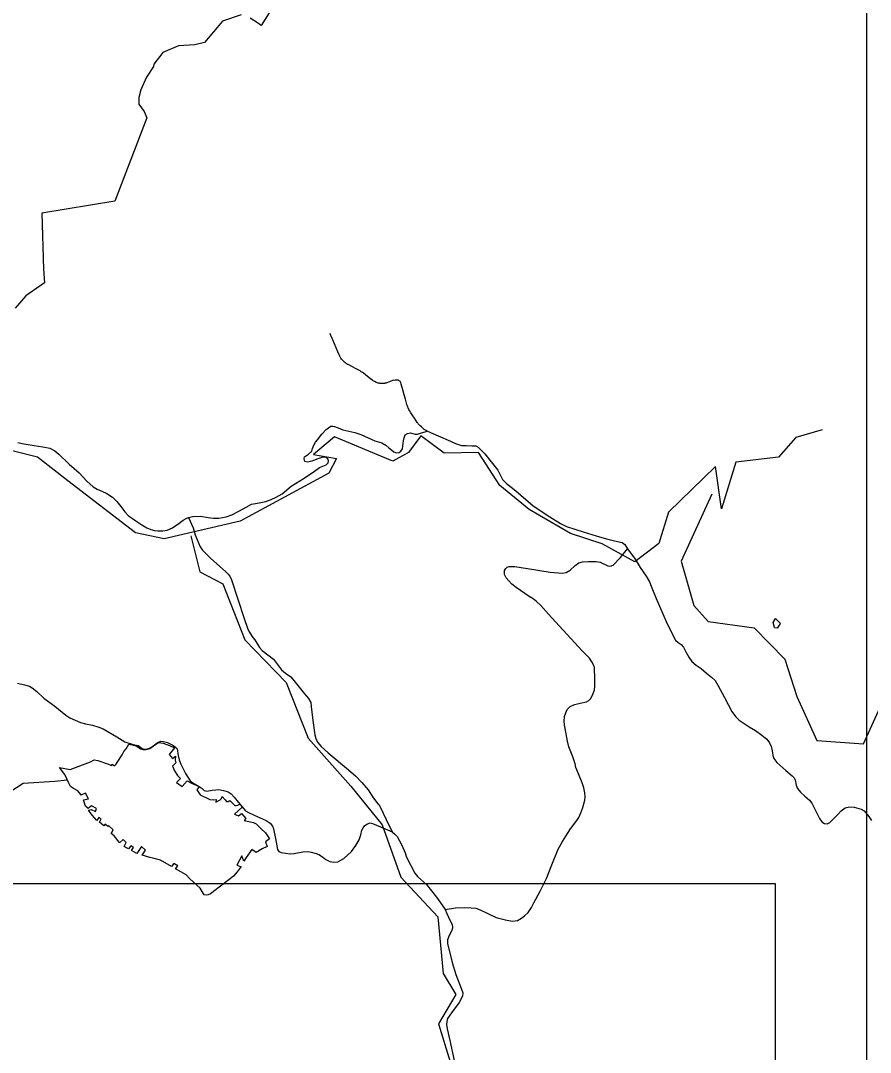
# Model space of a CAD drawing. Extents: x -789162 to -606354, y -1062736 to -945481.
# Drawn here: x -678411 to -673868, y -976877 to -971363 of the extents above; entities that cross this region are included whole.
import ezdxf

# ---------------------------------------------------------------- set-up
doc = ezdxf.new("R2010")
doc.units = 0
for name, color, linetype in [('_Rámeček', 7, 'Continuous'), ('_SIRSI VZTAHY_CYKLOTRASY MISTNI S', 7, 'Continuous'), ('_SIRSI VZTAHY_OP vodnich zdroju II stupne', 7, 'Continuous'), ('_SIRSI VZTAHY_SILNICE III TRIDY_STAV', 7, 'Continuous'), ('_SIRSI VZTAHY_USES_RBC_S', 7, 'Continuous'), ('_SIRSI VZTAHY_USES_RBK_S', 7, 'Continuous')]:
    doc.layers.add(name, color=color, linetype=linetype)

msp = doc.modelspace()

# ---------------------------------------------------------------- linework, layer by layer
at = {"layer": '_Rámeček'}
msp.add_lwpolyline([(-673887.2, -995977.3), (-673887.2, -966277.3), (-694887.2, -966277.3), (-694887.2, -995977.3)], close=True, dxfattribs=at)
msp.add_lwpolyline([(-674375.7, -995477.3), (-674375.7, -975976.1), (-694376.9, -975976.1), (-694376.9, -995477.3)], dxfattribs=at)
at = {"layer": '_SIRSI VZTAHY_CYKLOTRASY MISTNI S'}
for points in [[(-674124.9, -973550.5), (-674265.6, -973591.6), (-674359.4, -973695.2), (-674588, -973722.6), (-674664.2, -973972.9), (-674695.5, -973746.1), (-674947.6, -973990.5), (-674998.4, -974156.7), (-675127.4, -974254.5), (-675301.3, -974158.7), (-675471.3, -974103.9), (-675692.1, -973974.9), (-675848.5, -973847.8), (-675963.7, -973671.8), (-676147.4, -973673.7), (-676270.5, -973581.8), (-676337, -973670.8), (-676420.6, -973718), (-676733.3, -973587), (-676844.7, -973680.8), (-676721.6, -973702.3), (-676762.6, -973780.6), (-677237.5, -974038.7), (-677643.9, -974132.5), (-677796.4, -974101.2), (-678157.9, -973821.6), (-678321.5, -973695), (-678578, -973631.9)], [(-674715.1, -973893), (-674879.3, -974252.4), (-674810.9, -974488.5), (-674735.6, -974574), (-674489.4, -974608.2), (-674325.3, -974775.9), (-674260.3, -974974.4), (-674154.3, -975210.5), (-673904.6, -975227.6), (-673815.7, -975032.6), (-673685.8, -975039.4), (-673685.8, -975207.1), (-673706.3, -975412.4), (-673641.3, -975559.5), (-673552.4, -975614.3), (-673497.7, -975535.6), (-673521.6, -975415.8), (-673378, -975586.9), (-673162.6, -975631.4), (-672666.7, -975740.9)], [(-677500.3, -974117.2), (-677452.4, -974308.8), (-677329.3, -974373.8), (-677213, -974671.5), (-676990.7, -974900.8), (-676874.5, -975198.5), (-676645.3, -975455.2), (-676477.8, -975660.5), (-676378.6, -975941.1), (-676180.3, -976153.2), (-676152, -976455.2), (-676083.6, -976568.1), (-676176, -976725.6), (-676114.4, -976927.5), (-676073.4, -977115.7), (-676199.9, -977208), (-676204.2, -977533.8), (-676108.4, -977629.6), (-676053.7, -978002.6), (-676108.4, -978471.4), (-676183.7, -978649.3), (-676276.5, -978831.7)]]:
    msp.add_lwpolyline(points, dxfattribs=at)
at = {"layer": '_SIRSI VZTAHY_OP vodnich zdroju II stupne'}
for points in [[(-677081.5, -971320.5), (-677124.1, -971388.7), (-677138.4, -971377.3), (-677183.8, -971348.9)], [(-677232.2, -971331.8), (-677331.7, -971366), (-677428.4, -971479.7), (-677479.5, -971491.1), (-677567.7, -971496.7), (-677650.1, -971533.7), (-677699.5, -971595.7), (-677701.2, -971608.4), (-677738.6, -971664.1), (-677769.1, -971732), (-677779.8, -971773.2), (-677779, -971808.3), (-677750, -971847.9), (-677736.4, -971882.7), (-677907.1, -972326.9), (-678297.2, -972390.9), (-678289, -972691.1), (-678282.8, -972763.6), (-678382.3, -972834.4), (-678439.7, -972900.2)]]:
    msp.add_lwpolyline(points, dxfattribs=at)
msp.add_lwpolyline([(-674374.2, -974558.6), (-674373.3, -974559.6), (-674349.1, -974585.6), (-674351.1, -974588.9), (-674365.4, -974610.4), (-674378.1, -974608.6), (-674380.7, -974606.5), (-674388.4, -974580)], close=True, dxfattribs=at)
at = {"layer": '_SIRSI VZTAHY_SILNICE III TRIDY_STAV'}
for points in [[(-676235.5, -973557.3), (-676246.2, -973551.8), (-676249.9, -973549.5), (-676253.2, -973547.3), (-676258.6, -973543), (-676268.4, -973534.5), (-676274.4, -973529.2), (-676278.9, -973524.7), (-676285.9, -973516.9), (-676288, -973514.4), (-676291.6, -973509.7), (-676296.7, -973502.1), (-676305.8, -973488.2), (-676317.7, -973469.4), (-676324.5, -973458.8), (-676331.6, -973447), (-676334.7, -973441.7), (-676339.4, -973432.4), (-676341.2, -973427.9), (-676343.2, -973422.4), (-676344.2, -973418.9), (-676345.5, -973414.6), (-676353.6, -973385.7), (-676360.3, -973362.1), (-676367.6, -973336.4), (-676375.9, -973305.8), (-676378.5, -973298.5), (-676380.7, -973294.1), (-676383.6, -973290.4), (-676386.8, -973287.8), (-676388.4, -973286.8), (-676389.8, -973286.1), (-676392.3, -973285), (-676395, -973284.2), (-676397.5, -973283.7), (-676399.8, -973283.6), (-676401.8, -973283.7), (-676404.4, -973283.8), (-676408.4, -973284.3), (-676419.6, -973286.2), (-676422.7, -973286.9), (-676426.1, -973287.9), (-676435.8, -973291.3), (-676452.2, -973298), (-676456.7, -973299.5), (-676460.2, -973300.5), (-676462.9, -973301.2), (-676465.9, -973301.9), (-676469.3, -973302.4), (-676471.9, -973302.6), (-676474.5, -973302.7), (-676480.1, -973302.8), (-676483.5, -973302.8), (-676487.2, -973302.4), (-676490.6, -973301.9), (-676494.5, -973301.2), (-676499.6, -973300), (-676504.6, -973298.5), (-676507.4, -973297.6), (-676510.6, -973296.3), (-676514.8, -973294), (-676518.6, -973291.9), (-676521.7, -973290), (-676525.9, -973287.1), (-676529.5, -973284.6), (-676538.4, -973278.1), (-676567.7, -973255.6), (-676578.5, -973247.4), (-676582.6, -973244.2), (-676589.7, -973239.1), (-676593.4, -973236.4), (-676596.4, -973234.6), (-676606, -973229.1), (-676617, -973223.5), (-676660, -973201.4), (-676663, -973199.7), (-676666.6, -973197.5), (-676669.7, -973195.4), (-676672.4, -973193.5), (-676674.7, -973191.8), (-676679.2, -973188.3), (-676683.3, -973184.7), (-676690.3, -973177.3), (-676692.2, -973175.1), (-676694.7, -973172), (-676699, -973166), (-676700.9, -973163.1), (-676702.7, -973159.6), (-676708, -973148.9), (-676715, -973133.7), (-676742.5, -973069), (-676745.4, -973061.5), (-676750.5, -973048.9), (-676751.8, -973045.7), (-676755.4, -973035.7)], [(-677512.6, -974017.6), (-677492.6, -974013.7), (-677449.7, -974011.1), (-677409.1, -974017.6), (-677380.2, -974021.3), (-677350.5, -974021.1), (-677312.3, -974014), (-677281.8, -974004), (-677241.2, -973982.9), (-677205.6, -973963.2), (-677176.3, -973947.8), (-677155.4, -973943.1), (-677126.2, -973938), (-677099.1, -973932.2), (-677071.6, -973921.4), (-677044.3, -973910.5), (-677012.8, -973892.4), (-676963.7, -973851.3), (-676894.3, -973807.5), (-676840, -973770), (-676813.2, -973751.5), (-676777.3, -973737.4), (-676766, -973726.1), (-676765.3, -973715.6), (-676767.8, -973704.1), (-676779.6, -973696.8), (-676795.9, -973696), (-676821.5, -973704.4), (-676853.8, -973717.8), (-676875.9, -973722.9), (-676890.9, -973718.2), (-676895.9, -973705.4), (-676893.5, -973693.6), (-676871.2, -973679), (-676853.8, -973664.4), (-676849.6, -973648.8), (-676842.6, -973631.4), (-676835, -973615.3), (-676824.4, -973602.6), (-676800.8, -973573.4), (-676778, -973548.7), (-676751.9, -973530.9), (-676742.4, -973529.5), (-676733, -973531.7), (-676713.4, -973539.8), (-676688.2, -973549.6), (-676624.2, -973563.4), (-676591.3, -973574.1), (-676516.4, -973608.3), (-676479.5, -973620.1), (-676457.7, -973631), (-676441.7, -973645.9), (-676426.4, -973659), (-676415.2, -973668.1), (-676402.1, -973672.1), (-676387.6, -973671), (-676377.5, -973664.1), (-676368.5, -973651.3), (-676366.5, -973622.4), (-676363.5, -973608.4), (-676360.5, -973592.4), (-676355.6, -973576.8), (-676342.9, -973568.6), (-676326.9, -973566.6), (-676301.5, -973573.5), (-676288.4, -973572.7), (-676273.9, -973568.4), (-676255.3, -973562.6), (-676235.5, -973557.3), (-676178, -973581.6), (-676113.4, -973610.2), (-676086.6, -973623), (-676053.2, -973633.4), (-676028.1, -973633.4), (-675998.5, -973635.6), (-675978.1, -973635.3), (-675965.4, -973642.8), (-675929.2, -973678.3), (-675895, -973720.5), (-675860, -973764.6), (-675845.8, -973793.1), (-675834.9, -973816.1), (-675813.7, -973836.4), (-675763.2, -973876.1), (-675671.3, -973955.4), (-675582, -974015.3), (-675525.4, -974050.4), (-675491.6, -974066.1), (-675404.2, -974094.6), (-675333.7, -974115.9), (-675279.4, -974132.2), (-675236.6, -974143.7), (-675195.2, -974152.5), (-675180.8, -974163.3), (-675166.6, -974186.4)], [(-678426.2, -973617.4), (-678402.1, -973622.3), (-678338.3, -973633.4), (-678292.4, -973640.9), (-678255.3, -973648.6), (-678228.1, -973662.6), (-678206.9, -973679.3), (-678151.1, -973733.8), (-678098.1, -973779.2), (-678056.4, -973823.4), (-678024, -973855.1), (-678001.7, -973866.6), (-677977, -973877.7), (-677950.3, -973890.2), (-677920.6, -973909.2), (-677896.3, -973932.2), (-677874.6, -973959.5), (-677853.4, -973987.6), (-677833.7, -974009.9), (-677813.7, -974023.5), (-677794.4, -974036.7), (-677762.4, -974057.9), (-677736.7, -974074.3), (-677714.8, -974083.3), (-677695.7, -974088.1), (-677676.6, -974089.7), (-677651.5, -974089.7), (-677627.1, -974085.3), (-677599.4, -974073.8), (-677562.8, -974048.3), (-677542.5, -974033), (-677526.4, -974023.8), (-677512.6, -974017.6)], [(-677512.6, -974017.6), (-677488.1, -974074.4), (-677477.1, -974110.7), (-677460.1, -974154.2), (-677450.6, -974175.2), (-677438.3, -974192.4), (-677421.2, -974210.5), (-677395.7, -974235.5), (-677314.4, -974308), (-677302.2, -974320.8), (-677292, -974332.6), (-677283.3, -974351.5), (-677215, -974558.6), (-677197.5, -974610.8), (-677189.7, -974629.3), (-677169.6, -974659.4), (-677158.8, -974672.4), (-677134.1, -974713.2), (-677118.7, -974729.2), (-677059.6, -974776.5), (-677048.7, -974789.1), (-677015.6, -974832.1), (-676995.1, -974850.3), (-676965.6, -974870.9), (-676936.8, -974906.7), (-676893.1, -974960.4), (-676871.9, -974986.6), (-676860.2, -975007.5), (-676857.5, -975028.2), (-676849, -975104), (-676837.3, -975180.2), (-676832.1, -975199.6), (-676824.4, -975219.7), (-676804.6, -975242.9), (-676767.2, -975276.9), (-676658.4, -975367.2), (-676618.4, -975401.6), (-676587.6, -975434), (-676553, -975474.7), (-676528.7, -975513.3), (-676507.7, -975540.3), (-676491.2, -975561.3), (-676438.8, -975670.2), (-676424.5, -975696), (-676424.5, -975699.4)], [(-676141.8, -976113.3), (-676086.2, -976105.1), (-676037.7, -976103.8), (-676002.5, -976104), (-675977.4, -976106.9), (-675953.4, -976115), (-675869, -976157.3), (-675811.8, -976171.2), (-675780, -976175.7), (-675753.8, -976171.7), (-675733.5, -976160.4), (-675716.8, -976148), (-675698.3, -976129.4), (-675680.3, -976102.7), (-675666.9, -976077.4), (-675632.9, -976015.9), (-675599.6, -975948.4), (-675571.3, -975874.4), (-675537.9, -975791.9), (-675514.7, -975751.1), (-675496.1, -975722), (-675470.6, -975683.1), (-675437.4, -975638), (-675426.3, -975621.4), (-675415.8, -975597.2), (-675405.4, -975568.2), (-675394.8, -975529.3), (-675392.9, -975511.6), (-675394.3, -975490.4), (-675400.4, -975463.5), (-675409.1, -975436.5), (-675427.7, -975388.1), (-675442, -975355.1), (-675446.3, -975335.2), (-675458, -975297.3), (-675479.2, -975243.9), (-675487.7, -975213.2), (-675498.9, -975145.8), (-675502.4, -975127.1), (-675504.6, -975106.5), (-675503.5, -975082.5), (-675496.9, -975062.6), (-675489, -975045.5), (-675472.9, -975028.9), (-675449.8, -975018.7), (-675433.2, -975014.2), (-675419.4, -975011.6), (-675386.2, -975004.1), (-675372.4, -974996.6), (-675362, -974985.7), (-675349.3, -974960), (-675343.5, -974939.3), (-675341.2, -974919.8), (-675340.5, -974882.7), (-675341.9, -974819.7), (-675347.4, -974806), (-675356.2, -974789.3), (-675369.9, -974769.7), (-675409.9, -974728.7), (-675448, -974689), (-675531.3, -974597.2), (-675587.9, -974534.8), (-675629.7, -974489), (-675653.2, -974467.7), (-675670.5, -974453.8), (-675692.2, -974439.8), (-675761.7, -974392.4), (-675784.8, -974373.9), (-675801.5, -974357.5), (-675815, -974341.5), (-675824.2, -974322.9), (-675824.5, -974302.5), (-675817.1, -974290.1), (-675809.4, -974283.9), (-675799.1, -974279.9), (-675768.4, -974280), (-675700.1, -974291.3), (-675580.2, -974309.8), (-675514, -974316.7), (-675494.1, -974311.7), (-675472.8, -974299.9), (-675446.4, -974274.2), (-675426, -974260.5), (-675406.7, -974255.9), (-675375.7, -974254.3), (-675334.7, -974253.5), (-675313.3, -974257), (-675270.7, -974277.3), (-675256.5, -974278.6), (-675242.7, -974273.3), (-675203.9, -974232.2), (-675166.6, -974186.4)], [(-675166.6, -974186.4), (-675126.1, -974240.6), (-675098.7, -974285), (-675066.9, -974331.3), (-675048.2, -974363.1), (-675039.6, -974386.3), (-675012.5, -974451.3), (-674958.8, -974575), (-674918.3, -974658.4), (-674909, -974674.7), (-674895.6, -974686.5), (-674880.3, -974696.9), (-674867.5, -974711.7), (-674852.2, -974739.4), (-674839, -974765.3), (-674822.4, -974788.6), (-674800.1, -974808.2), (-674773.1, -974826.2), (-674744, -974850), (-674716.8, -974872), (-674698, -974890.5), (-674682.7, -974914.1), (-674647, -974980.4), (-674608.9, -975055.6), (-674588.7, -975082.3), (-674569.4, -975101.4), (-674515.2, -975136.9), (-674482.8, -975156.3), (-674448.2, -975181.4), (-674422.2, -975203.6), (-674407.2, -975222.4), (-674397.5, -975243.2), (-674394.6, -975257.3), (-674391.9, -975276.2), (-674389.9, -975291.4), (-674384.8, -975306.1), (-674368.6, -975327.2), (-674319.2, -975370.5), (-674285.2, -975399.3), (-674277.5, -975408.2), (-674270.7, -975420.4), (-674265.2, -975449.1), (-674258.1, -975466.8), (-674242.1, -975485.9), (-674218.3, -975508.1), (-674193.7, -975528.7), (-674181.6, -975544.6), (-674175.4, -975555.4), (-674140.2, -975626.8), (-674126.8, -975644.3), (-674113.1, -975654.1), (-674099.5, -975655.1), (-674084.7, -975648.3), (-674073.8, -975637.7), (-674044.2, -975607), (-674023.4, -975586.5), (-674001.9, -975570.5), (-673979.7, -975564.6), (-673954.3, -975566), (-673917.9, -975576.8), (-673901.7, -975586), (-673875.9, -975616.4), (-673861.6, -975637.7)], [(-678426.9, -974903.9), (-678391, -974912.4), (-678364.4, -974919.4), (-678349.3, -974928.4), (-678324.8, -974948.8), (-678286.3, -974983.5), (-678228.1, -975027.1), (-678168.6, -975075), (-678148.5, -975089.1), (-678090.8, -975114.1), (-678063.5, -975121.8), (-678025.9, -975128.9), (-677993.6, -975139.4), (-677970.4, -975148), (-677896.2, -975191.6), (-677853.4, -975217.8), (-677808.5, -975232.1), (-677782.9, -975237.7), (-677761.4, -975252.8), (-677750.5, -975256.7), (-677738.6, -975255.9), (-677722.7, -975252), (-677710.5, -975246.5), (-677697.3, -975235.6), (-677682.8, -975223.9), (-677673.7, -975218.4), (-677662.2, -975214.4), (-677647.9, -975214.9), (-677626.4, -975220.8), (-677597.6, -975235.2), (-677583.2, -975245.2), (-677574.5, -975254.6), (-677567.9, -975290.1), (-677563.2, -975313.6), (-677553.8, -975337.4), (-677529.6, -975386.2), (-677504.7, -975426.6), (-677485.7, -975440.3), (-677462.1, -975452), (-677441.2, -975467.3), (-677429.6, -975476.9), (-677416, -975480.5), (-677386.5, -975475.9), (-677366.5, -975473.8), (-677350.9, -975472.9), (-677325.6, -975478.4), (-677302.1, -975485.5), (-677285.3, -975494.7), (-677269.2, -975513.6), (-677246.8, -975541.5), (-677208.3, -975586), (-677192.1, -975595.1), (-677161.8, -975608.9), (-677097.6, -975637.6), (-677077.4, -975652.4), (-677064.9, -975668), (-677059.7, -975681.9), (-677048.2, -975734.6), (-677036.8, -975793.5), (-677030.6, -975804.1), (-677018, -975809.4), (-676995.2, -975812.9), (-676968.2, -975815.8), (-676948.9, -975814.9), (-676901.5, -975805.2), (-676876.6, -975803.1), (-676856.8, -975807.1), (-676830.6, -975814.2), (-676816.5, -975819.8), (-676797.5, -975832.2), (-676779.8, -975847.3), (-676758.6, -975856.8), (-676736.6, -975861), (-676714.6, -975858.6), (-676683.4, -975840.5), (-676642.2, -975803.9), (-676618.1, -975771.6), (-676600.6, -975742), (-676592.5, -975714), (-676586.6, -975689.6), (-676579.2, -975677.1), (-676570, -975665.5), (-676556.5, -975655.5), (-676543, -975650.7), (-676528.9, -975653.3), (-676487.4, -975672.7), (-676424.5, -975699.4)], [(-676424.5, -975699.4), (-676409.8, -975710.4), (-676397, -975723.2), (-676372.8, -975770.2), (-676355.8, -975810.6), (-676348.5, -975834.2), (-676303.3, -975919.5), (-676288.5, -975937.7), (-676241.5, -975980), (-676188.4, -976047.9), (-676157.2, -976090.3), (-676141.8, -976113.3)], [(-676141.8, -976113.3), (-676132.4, -976135.1), (-676113.7, -976173.7), (-676103.7, -976193.7), (-676101.5, -976210.7), (-676105.6, -976226), (-676119.2, -976253.4), (-676127.9, -976275.5), (-676128.7, -976297.3), (-676112.4, -976359.7), (-676104.6, -976397.1), (-676084.4, -976460.8), (-676053.9, -976539.1), (-676047.5, -976559.4), (-676049, -976577.8), (-676066.6, -976610.4), (-676107.6, -976666.7), (-676128, -976696.7), (-676131.9, -976712.6), (-676133.8, -976728), (-676131.1, -976751.6), (-676115.4, -976814.6), (-676093.1, -976920.1)]]:
    msp.add_lwpolyline(points, dxfattribs=at)
at = {"layer": '_SIRSI VZTAHY_USES_RBC_S'}
msp.add_lwpolyline([(-677589.1, -975250.4), (-677616.2, -975284.8), (-677598.6, -975306.1), (-677583.2, -975293.9), (-677584.1, -975314.7), (-677581.9, -975329.2), (-677598.2, -975348.2), (-677588.6, -975372.9), (-677571.8, -975397.3), (-677556.9, -975413.2), (-677576.8, -975434), (-677547.9, -975455.6), (-677520.6, -975425.4), (-677497.1, -975438.1), (-677457.1, -975456.9), (-677469.3, -975473.7), (-677451.1, -975500.3), (-677399, -975525.8), (-677380.4, -975526.8), (-677365.1, -975525.7), (-677366.8, -975540.7), (-677343.8, -975527.7), (-677336.4, -975519.8), (-677333.2, -975510.4), (-677317.8, -975528.1), (-677310.1, -975535.8), (-677301.1, -975535.8), (-677293.3, -975531.3), (-677266.5, -975557.4), (-677258.3, -975557.8), (-677249.2, -975556.9), (-677238.3, -975550.6), (-677227.9, -975563.2), (-677226.5, -975567.4), (-677266.9, -975603.7), (-677246.5, -975613.7), (-677229.2, -975600.1), (-677206.1, -975627.8), (-677215.1, -975638), (-677166.4, -975648), (-677152.3, -975656.6), (-677125.9, -975680.3), (-677101.8, -975704.4), (-677079.5, -975735.3), (-677101.3, -975752.4), (-677092.2, -975777.5), (-677119.6, -975789.8), (-677152.3, -975809.4), (-677174.2, -975792.9), (-677205.2, -975835.3), (-677217.9, -975855.1), (-677228.4, -975826.4), (-677255.2, -975877.4), (-677236.1, -975883.4), (-677232.4, -975883.9), (-677253.4, -975912.1), (-677273.1, -975935.4), (-677298.6, -975955.9), (-677349.7, -975994.4), (-677395.8, -976029.6), (-677409.1, -976036), (-677418.6, -976036.9), (-677429.6, -976035.2), (-677451.9, -975999.1), (-677505.6, -975948.9), (-677526.4, -975928.7), (-677582.5, -975896.2), (-677569.6, -975880.5), (-677591.1, -975867.7), (-677603.5, -975884.1), (-677662.9, -975850.1), (-677703.8, -975839.2), (-677719.9, -975834.9), (-677761.4, -975822.6), (-677742.7, -975796.2), (-677764.9, -975777.4), (-677789, -975813.6), (-677806.2, -975804.7), (-677817.5, -975798.8), (-677807.7, -975782.6), (-677822.2, -975774), (-677834.1, -975790.1), (-677841.6, -975786.2), (-677856.6, -975777.6), (-677846.2, -975755.2), (-677863.3, -975739.8), (-677882.1, -975756.9), (-677884.2, -975754.2), (-677911.2, -975720.1), (-677926.6, -975707.3), (-677915.5, -975688.5), (-677939.4, -975667.1), (-677945.4, -975669.6), (-677959.1, -975657.7), (-677966.8, -975667.1), (-677989.1, -975647.4), (-677979.6, -975628.6), (-677993.3, -975621.8), (-678003.6, -975637.1), (-678028.4, -975609.8), (-678047.3, -975582.9), (-678034.5, -975579.4), (-678010.6, -975589.7), (-678005.4, -975573.5), (-678032.8, -975558.9), (-678049.9, -975573.5), (-678064.4, -975560.7), (-678074.7, -975528.2), (-678048.2, -975521.4), (-678064.4, -975491.5), (-678088.3, -975502.6), (-678089.2, -975499.2), (-678104.6, -975479.5), (-678127.6, -975467.6), (-678144.7, -975456.4), (-678153.6, -975438), (-678175.4, -975392.4), (-678202.8, -975354.8), (-678146.4, -975365.9), (-678036.5, -975324.6), (-678017, -975313.6), (-677998.8, -975318), (-677946.9, -975334.3), (-677923.2, -975344), (-677920.7, -975336.5), (-677909, -975345.6), (-677899.9, -975336.5), (-677895.7, -975328.5), (-677867.5, -975287.6), (-677859, -975270), (-677846.8, -975255.1), (-677832.9, -975230.1), (-677814.4, -975233.2), (-677790, -975241.4), (-677770.1, -975254.1), (-677758.3, -975258.1), (-677739.8, -975258.1), (-677720.8, -975253.6), (-677700.9, -975238.2), (-677673.2, -975221.1), (-677648.4, -975223.8), (-677614.9, -975236.4)], close=True, dxfattribs=at)
at = {"layer": '_SIRSI VZTAHY_USES_RBK_S'}
msp.add_lwpolyline([(-678469.4, -975484), (-678396.5, -975438.5), (-678228.1, -975427.8), (-678161.7, -975421)], dxfattribs=at)

doc.saveas('drawing.dxf')
